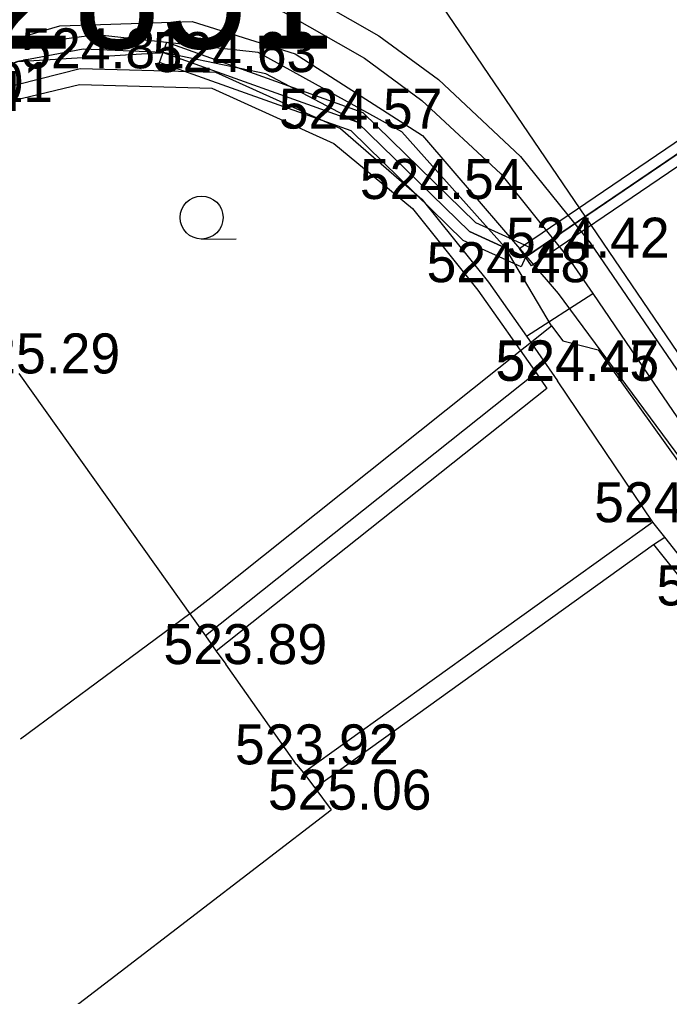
# Model space of a CAD drawing. Extents: x -668867 to -667827, y -1131943 to -1131019.
# Drawn here: x -668587.59 to -668575.41, y -1131384.93 to -1131366.62 of the extents above; entities that cross this region are included whole.
import ezdxf

# ---------------------------------------------------------------- set-up
doc = ezdxf.new("R2010")
doc.units = 0
for name, color, linetype in [('G_Bod_tecka', 7, 'Continuous'), ('G_Bod_vyska', 7, 'Continuous'), ('G_Budovy_Objekty', 7, 'Continuous'), ('G_Budovy_vstupy', 7, 'Continuous'), ('G_Cesty_Schody', 7, 'Continuous'), ('G_Plochy_zpevnene', 7, 'Continuous'), ('G_Ploty', 7, 'Continuous'), ('G_Ploty_vstupy', 7, 'Continuous'), ('G_Z_CHRANICKA-TEPLOVOD_kotovane', 7, 'Continuous'), ('G_Z_ELsilove_podz_kotovane', 7, 'Continuous'), ('G_Z_PLYNY_podz_geodeticky', 7, 'Continuous'), ('G_Z_SPOJE_podz_geodeticky', 7, 'Continuous'), ('G_Z_SPOJE_podz_kotovane', 7, 'Continuous'), ('G_Z_SPOJE_podz_priblizne', 7, 'Continuous'), ('G_Zelen-Znacky', 7, 'Continuous'), ('Vrstva 17', 7, 'Continuous'), ('Vrstva 4', 7, 'Continuous')]:
    doc.layers.add(name, color=color, linetype=linetype)

msp = doc.modelspace()

# ---------------------------------------------------------------- linework, layer by layer
at = {"layer": 'G_Bod_tecka'}
for p, q in [((-668586.46, -1131367.53), (-668586.46, -1131367.53)), ((-668583.92, -1131367.6), (-668583.92, -1131367.6)), ((-668581.58, -1131368.66), (-668581.58, -1131368.66)), ((-668580.05, -1131369.98), (-668580.05, -1131369.98)), ((-668577.31, -1131371.08), (-668577.31, -1131371.08)), ((-668578.8, -1131371.54), (-668578.8, -1131371.54)), ((-668577.51, -1131373.39), (-668577.51, -1131373.39)), ((-668575.72, -1131376.04), (-668575.72, -1131376.04)), ((-668583.73, -1131378.7), (-668583.73, -1131378.7)), ((-668582.4, -1131380.58), (-668582.4, -1131380.58)), ((-668581.75, -1131381.43), (-668581.75, -1131381.43))]:
    msp.add_line(p, q, dxfattribs=at)
at = {"layer": 'G_Budovy_Objekty'}
for p, q in [((-668587.61, -1131373.25), (-668584.11, -1131378.17)), ((-668584.11, -1131378.17), (-668583.91, -1131378.46)), ((-668583.91, -1131378.46), (-668583.73, -1131378.7)), ((-668582.4, -1131380.58), (-668582.27, -1131380.74)), ((-668582.27, -1131380.74), (-668582.06, -1131381.02)), ((-668582.06, -1131381.02), (-668581.75, -1131381.43)), ((-668585.71, -1131384.47), (-668581.75, -1131381.43)), ((-668591.25, -1131388.71), (-668585.71, -1131384.47))]:
    msp.add_line(p, q, dxfattribs=at)
at = {"layer": 'G_Budovy_vstupy'}
msp.add_line((-668582.4, -1131380.58), (-668583.73, -1131378.7), dxfattribs=at)
at = {"layer": 'G_Cesty_Schody'}
msp.add_line((-668578.09, -1131372.55), (-668576.85, -1131371.75), dxfattribs=at)
msp.add_lwpolyline([(-668613.48, -1131383.07), (-668602.57, -1131375.24), (-668591.65, -1131367.42), (-668590.64, -1131366.78), (-668589.67, -1131366.31), (-668587.85, -1131365.7), (-668586.43, -1131365.45), (-668585.38, -1131365.39), (-668583.84, -1131365.55), (-668582.43, -1131366.02), (-668580.86, -1131366.92), (-668579.74, -1131367.74), (-668578.2, -1131369.18), (-668576.9, -1131370.8), (-668575.2, -1131373.29), (-668573.5, -1131375.78)], dxfattribs=at)
at = {"layer": 'G_Plochy_zpevnene'}
for p, q in [((-668577.91, -1131373.24), (-668584.11, -1131378.17)), ((-668577.71, -1131373.53), (-668583.91, -1131378.46)), ((-668575.72, -1131376.04), (-668582.27, -1131380.74)), ((-668575.71, -1131376.46), (-668575.5, -1131376.32)), ((-668582.06, -1131381.02), (-668575.71, -1131376.46))]:
    msp.add_line(p, q, dxfattribs=at)
for points in [[(-668613.19, -1131383.48), (-668602.28, -1131375.65), (-668591.36, -1131367.82), (-668590.41, -1131367.22), (-668588.52, -1131366.4), (-668587, -1131366.03), (-668585.86, -1131365.9), (-668584.18, -1131365.99), (-668583.39, -1131366.18), (-668582.65, -1131366.47), (-668581.13, -1131367.34), (-668580.05, -1131368.13), (-668578.57, -1131369.51), (-668577.31, -1131371.08), (-668576.85, -1131371.75)], [(-668576.85, -1131371.75), (-668575.61, -1131373.57), (-668573.91, -1131376.06)]]:
    msp.add_lwpolyline(points, dxfattribs=at)
at = {"layer": 'G_Ploty'}
for p, q in [((-668588.91, -1131368.16), (-668586.46, -1131367.53)), ((-668588.81, -1131368.39), (-668586.47, -1131367.83)), ((-668581.58, -1131368.66), (-668580.05, -1131369.98)), ((-668581.7, -1131368.94), (-668580.23, -1131370.16)), ((-668580.05, -1131369.98), (-668578.8, -1131371.54)), ((-668580.23, -1131370.16), (-668579, -1131371.69)), ((-668578.8, -1131371.54), (-668578.09, -1131372.55)), ((-668579, -1131371.69), (-668577.91, -1131373.24)), ((-668578.09, -1131372.55), (-668577.51, -1131373.39)), ((-668577.91, -1131373.24), (-668577.71, -1131373.53)), ((-668575.5, -1131376.32), (-668575.72, -1131376.04)), ((-668574.49, -1131377.6), (-668575.5, -1131376.32)), ((-668575.71, -1131376.46), (-668574.69, -1131377.74))]:
    msp.add_line(p, q, dxfattribs=at)
for points in [[(-668586.46, -1131367.53), (-668583.92, -1131367.6), (-668581.58, -1131368.66)], [(-668586.47, -1131367.83), (-668583.99, -1131367.9), (-668581.7, -1131368.94)]]:
    msp.add_lwpolyline(points, dxfattribs=at)
at = {"layer": 'G_Ploty_vstupy'}
msp.add_line((-668575.72, -1131376.04), (-668577.51, -1131373.39), dxfattribs=at)
at = {"layer": 'G_Z_CHRANICKA-TEPLOVOD_kotovane'}
for points in [[(-668584.833, -1131367.042), (-668581.161, -1131368.356), (-668579.045, -1131370.423), (-668578.129, -1131370.842), (-668578.027, -1131370.888), (-668578.11, -1131371.07), (-668578.193, -1131371.252), (-668579.275, -1131370.757), (-668581.379, -1131368.704), (-668584.968, -1131367.42)], [(-668578.129, -1131370.842), (-668573.332, -1131367.585), (-668573.22, -1131367.75), (-668573.108, -1131367.915), (-668573.211, -1131367.985), (-668577.998, -1131371.235), (-668578.11, -1131371.07), (-668578.222, -1131370.905)]]:
    msp.add_lwpolyline(points, close=True, dxfattribs=at)
at = {"layer": 'G_Z_ELsilove_podz_kotovane'}
for points in [[(-668573.22, -1131367.75), (-668578.11, -1131371.07), (-668579.16, -1131370.59), (-668581.27, -1131368.53), (-668582.98, -1131367.63), (-668584.9, -1131367.23), (-668586.4, -1131367.17), (-668587.63, -1131367.4), (-668589.45, -1131368.06), (-668589.42, -1131368.36), (-668589.77, -1131368.19), (-668590.12, -1131368.3), (-668590.27, -1131368.66)], [(-668590.116, -1131368.582), (-668590.164, -1131368.496), (-668590.01, -1131368.27), (-668587.63, -1131367.4), (-668584.9, -1131367.23), (-668581.27, -1131368.53), (-668579.16, -1131370.59), (-668578.11, -1131371.07), (-668573.22, -1131367.75)]]:
    msp.add_lwpolyline(points, dxfattribs=at)
at = {"layer": 'G_Z_PLYNY_podz_geodeticky'}
msp.add_lwpolyline([(-668582.9, -1131361.57), (-668582.85, -1131361.72), (-668582.68, -1131361.94), (-668573.97, -1131374.75), (-668573.24, -1131376.14), (-668572.03, -1131378.36), (-668571.85, -1131379.4), (-668569.56, -1131382.9), (-668562.29, -1131393.03), (-668556.55, -1131400.69), (-668554.56, -1131402.55), (-668551.52, -1131405.79), (-668550.93, -1131406.58), (-668549.99, -1131407.86)], dxfattribs=at)
at = {"layer": 'G_Z_SPOJE_podz_geodeticky'}
for points in [[(-668596.5, -1131371.9), (-668590.06, -1131367.67), (-668586.84, -1131366.73), (-668584.36, -1131366.65), (-668582.43, -1131367.26), (-668580.04, -1131368.79), (-668577.5, -1131371.75), (-668574.51, -1131375.79), (-668573.93, -1131376.72), (-668573.6, -1131376.56), (-668569.12, -1131373.42), (-668568.53, -1131373.04), (-668560.49, -1131384.05), (-668554.48, -1131393.92), (-668544.31, -1131406.9), (-668535.24, -1131419.7), (-668530.52, -1131423.47)], [(-668577.62, -1131372.36), (-668578.49, -1131370.89), (-668580.43, -1131368.72), (-668583.12, -1131367.23), (-668586.15, -1131366.9), (-668587.93, -1131367.14), (-668589.74, -1131367.87), (-668591.46, -1131368.94)], [(-668584.01, -1131377.45), (-668577.62, -1131372.36)], [(-668577.62, -1131372.36), (-668577.41, -1131372.64)], [(-668577.41, -1131372.64), (-668576.75, -1131372.81), (-668574.72, -1131375.63), (-668571.66, -1131379.63), (-668569.93, -1131382), (-668566.96, -1131386.01), (-668566.38, -1131386.07), (-668554.43, -1131402.33), (-668544.84, -1131415.34), (-668542.78, -1131418.73), (-668542.11, -1131420.92), (-668541.19, -1131423.7), (-668539.75, -1131426.96), (-668539.62, -1131427.57), (-668542.44, -1131429.8), (-668548.54, -1131434.11), (-668549.28, -1131434.23), (-668549.75, -1131434.41), (-668552.5, -1131436.89), (-668555.29, -1131438.73), (-668558.67, -1131441.06), (-668558.78, -1131441.24), (-668563.11, -1131444.25), (-668563.75, -1131444.7)], [(-668584.4, -1131377.76), (-668584.01, -1131377.45)], [(-668584.4, -1131377.76), (-668587.58, -1131380.11)]]:
    msp.add_lwpolyline(points, dxfattribs=at)
at = {"layer": 'G_Z_SPOJE_podz_kotovane'}
for points in [[(-668577.62, -1131372.36), (-668578.49, -1131370.89), (-668580.43, -1131368.72), (-668583.12, -1131367.23), (-668586.15, -1131366.9), (-668587.93, -1131367.14), (-668589.74, -1131367.87), (-668591.46, -1131368.94)], [(-668584.01, -1131377.45), (-668577.62, -1131372.36)], [(-668577.62, -1131372.36), (-668577.41, -1131372.64)], [(-668577.41, -1131372.64), (-668576.75, -1131372.81), (-668574.72, -1131375.63), (-668571.66, -1131379.63), (-668569.93, -1131382), (-668566.96, -1131386.01), (-668566.38, -1131386.07), (-668554.43, -1131402.33), (-668544.84, -1131415.34), (-668542.78, -1131418.73), (-668542.11, -1131420.92), (-668541.19, -1131423.7), (-668539.75, -1131426.96), (-668539.62, -1131427.57), (-668542.44, -1131429.8), (-668548.54, -1131434.11), (-668549.28, -1131434.23), (-668549.75, -1131434.41), (-668552.5, -1131436.89), (-668555.29, -1131438.73), (-668558.67, -1131441.06), (-668558.78, -1131441.24), (-668563.11, -1131444.25), (-668563.75, -1131444.7)], [(-668584.4, -1131377.76), (-668584.01, -1131377.45)], [(-668584.4, -1131377.76), (-668587.58, -1131380.11)]]:
    msp.add_lwpolyline(points, dxfattribs=at)
at = {"layer": 'G_Z_SPOJE_podz_priblizne'}
for points in [[(-668596.5, -1131371.9), (-668590.06, -1131367.67), (-668586.84, -1131366.73), (-668584.36, -1131366.65), (-668582.43, -1131367.26), (-668580.04, -1131368.79), (-668577.5, -1131371.75), (-668574.51, -1131375.79), (-668573.93, -1131376.72), (-668573.6, -1131376.56), (-668569.12, -1131373.42), (-668568.53, -1131373.04), (-668560.49, -1131384.05), (-668554.48, -1131393.92), (-668544.31, -1131406.9), (-668535.24, -1131419.7), (-668530.52, -1131423.47)], [(-668577.62, -1131372.36), (-668578.49, -1131370.89), (-668580.43, -1131368.72), (-668583.12, -1131367.23), (-668586.15, -1131366.9), (-668587.93, -1131367.14), (-668589.74, -1131367.87), (-668591.46, -1131368.94)], [(-668584.01, -1131377.45), (-668577.62, -1131372.36)], [(-668577.62, -1131372.36), (-668577.41, -1131372.64)], [(-668577.41, -1131372.64), (-668576.75, -1131372.81), (-668574.72, -1131375.63), (-668571.66, -1131379.63), (-668569.93, -1131382), (-668566.96, -1131386.01), (-668566.38, -1131386.07), (-668554.43, -1131402.33), (-668544.84, -1131415.34), (-668542.78, -1131418.73), (-668542.11, -1131420.92), (-668541.19, -1131423.7), (-668539.75, -1131426.96), (-668539.62, -1131427.57), (-668542.44, -1131429.8), (-668548.54, -1131434.11), (-668549.28, -1131434.23), (-668549.75, -1131434.41), (-668552.5, -1131436.89), (-668555.29, -1131438.73), (-668558.67, -1131441.06), (-668558.78, -1131441.24), (-668563.11, -1131444.25), (-668563.75, -1131444.7)], [(-668584.4, -1131377.76), (-668584.01, -1131377.45)], [(-668584.4, -1131377.76), (-668587.58, -1131380.11)]]:
    msp.add_lwpolyline(points, dxfattribs=at)
at = {"layer": 'G_Zelen-Znacky'}
msp.add_line((-668584.182, -1131370.73), (-668583.532, -1131370.727), dxfattribs=at)
msp.add_circle((-668584.182, -1131370.327), 0.403, dxfattribs=at)
at = {"layer": 'Vrstva 17'}
for p, q in [((-668586.4, -1131367.17), (-668587.63, -1131367.4)), ((-668584.9, -1131367.23), (-668586.4, -1131367.17)), ((-668582.98, -1131367.63), (-668584.9, -1131367.23)), ((-668581.27, -1131368.53), (-668582.98, -1131367.63)), ((-668573.22, -1131367.75), (-668578.11, -1131371.07)), ((-668579.16, -1131370.59), (-668581.27, -1131368.53)), ((-668578.11, -1131371.07), (-668579.16, -1131370.59))]:
    msp.add_line(p, q, dxfattribs=at)

# ---------------------------------------------------------------- texts
at = {"layer": 'G_Bod_vyska'}
for s, p in [('524.81', (-668587.562, -1131367.53)), ('524.63', (-668585.098, -1131367.6)), ('525.01', (-668590.034, -1131368.16)), ('525.04', (-668590.606, -1131368.33)), ('524.57', (-668582.734, -1131368.66)), ('524.54', (-668581.214, -1131369.98)), ('524.42', (-668578.474, -1131371.08)), ('524.48', (-668579.964, -1131371.54)), ('525.29', (-668588.776, -1131373.25)), ('524.47', (-668578.671, -1131373.38)), ('524.45', (-668578.671, -1131373.39)), ('524.41', (-668576.822, -1131376.04)), ('524.35', (-668575.654, -1131377.6)), ('523.89', (-668584.896, -1131378.7)), ('523.92', (-668583.556, -1131380.58)), ('525.06', (-668582.939, -1131381.43))]:
    msp.add_text(s, height=0.75, dxfattribs=at).set_placement(p)
at = {"layer": 'Vrstva 4'}
msp.add_text('2851', height=2.1939, dxfattribs=at).set_placement((-668588.217, -1131367.158))

doc.saveas('drawing.dxf')
